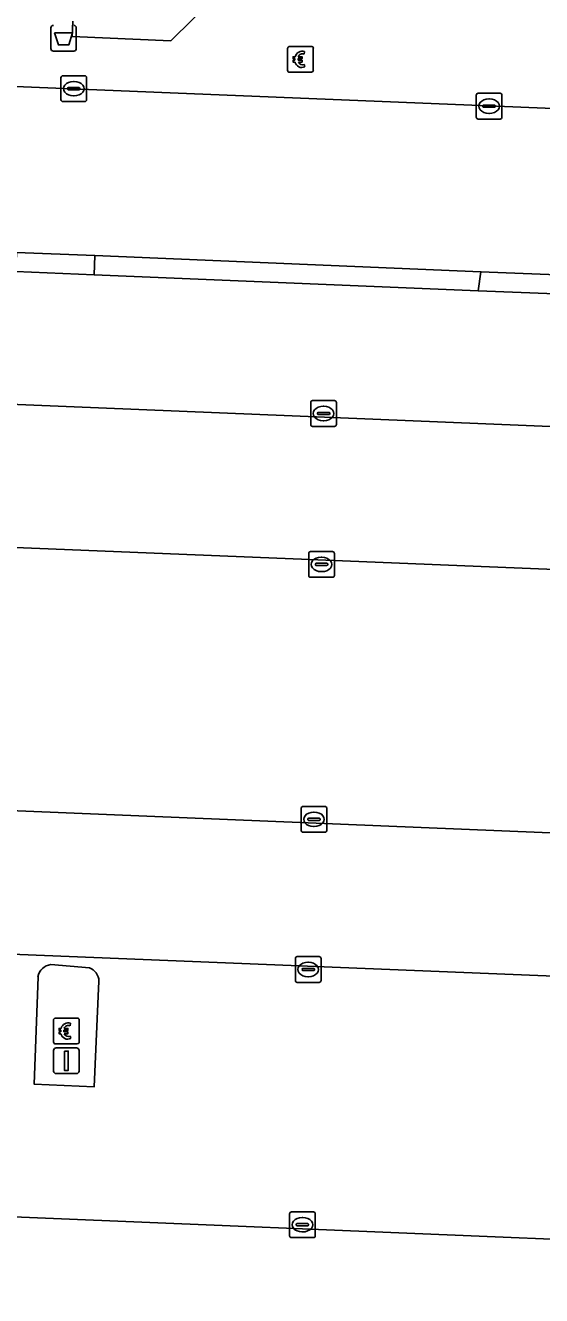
# Model space of a CAD drawing. Extents: x 160888 to 161385, y 386490 to 386908.
# Drawn here: x 161087.87 to 161107.94, y 386790.05 to 386839.4 of the extents above; entities that cross this region are included whole.
import ezdxf

# ---------------------------------------------------------------- set-up
doc = ezdxf.new("R2010")
doc.units = 0
for name, color, linetype in [('IMGEO_Afvalbak', 7, 'Continuous'), ('IMGEO_Betaalautomaat', 7, 'Continuous'), ('IMGEO_Groenvoorziening', 7, 'Continuous'), ('IMGEO_Haag', 7, 'Continuous'), ('IMGEO_Kolk', 7, 'Continuous'), ('IMGEO_Lichtmast', 7, 'Continuous'), ('IMGEO_Pand', 7, 'Continuous'), ('IMGEO_Parkeervlak_open', 7, 'Continuous'), ('IMGEO_Rijbaan_lokaal_open', 7, 'Continuous'), ('IMGEO_Verkeerseiland_open', 7, 'Continuous'), ('IMGEO_Voetgangersgebied_open', 7, 'Continuous')]:
    doc.layers.add(name, color=color, linetype=linetype)

msp = doc.modelspace()

# ---------------------------------------------------------------- linework, layer by layer
at = {"layer": 'IMGEO_Afvalbak'}
for p, q in [((161088.86, 386838.496), (161088.86, 386839.296)), ((161088.86, 386839.296), (161088.86, 386838.496)), ((161089.85, 386839.296), (161089.85, 386838.496)), ((161089.85, 386838.496), (161089.85, 386839.296)), ((161089.75, 386838.396), (161088.96, 386838.396)), ((161088.96, 386838.396), (161089.75, 386838.396))]:
    msp.add_line(p, q, dxfattribs=at)
msp.add_lwpolyline([(161089.003, 386839.11), (161089.707, 386839.11), (161089.558, 386838.64), (161089.152, 386838.64), (161089.003, 386839.11)], dxfattribs=at)
for centre, start, end in [((161088.96, 386839.296), 90, 180), ((161088.96, 386839.296), 90, 180), ((161089.75, 386839.296), 0, 90), ((161089.75, 386839.296), 360, 90), ((161088.96, 386838.496), 180, 270), ((161088.96, 386838.496), 180, 270), ((161089.75, 386838.496), 270, 0), ((161089.75, 386838.496), 270, 0)]:
    msp.add_arc(centre, 0.1, start, end, dxfattribs=at)
at = {"layer": 'IMGEO_Betaalautomaat'}
for p, q in [((161098.068, 386837.653), (161098.068, 386838.494)), ((161098.068, 386838.494), (161098.068, 386837.653)), ((161098.143, 386838.577), (161098.984, 386838.577)), ((161098.984, 386838.577), (161098.143, 386838.577)), ((161098.73, 386838.382), (161098.713, 386838.282)), ((161099.067, 386838.503), (161099.067, 386837.662)), ((161099.067, 386837.662), (161099.067, 386838.503)), ((161098.351, 386838.041), (161098.351, 386838.109)), ((161098.472, 386838.109), (161098.472, 386838.041)), ((161098.717, 386837.876), (161098.739, 386837.789)), ((161098.993, 386837.578), (161098.152, 386837.578)), ((161098.152, 386837.578), (161098.993, 386837.578)), ((161088.965, 386799.905), (161088.965, 386800.746)), ((161088.965, 386800.746), (161088.965, 386799.905)), ((161089.04, 386800.829), (161089.881, 386800.829)), ((161089.881, 386800.829), (161089.04, 386800.829)), ((161089.964, 386800.755), (161089.964, 386799.914)), ((161089.964, 386799.914), (161089.964, 386800.755)), ((161089.248, 386800.293), (161089.248, 386800.361)), ((161089.369, 386800.361), (161089.369, 386800.293)), ((161089.627, 386800.634), (161089.61, 386800.534)), ((161089.89, 386799.83), (161089.049, 386799.83)), ((161089.049, 386799.83), (161089.89, 386799.83)), ((161089.614, 386800.128), (161089.636, 386800.041))]:
    msp.add_line(p, q, dxfattribs=at)
for points in [[(161098.351, 386838.109), (161098.282, 386838.109), (161098.282, 386838.178), (161098.361, 386838.178)], [(161098.483, 386838.178), (161098.63, 386838.178), (161098.63, 386838.109), (161098.472, 386838.109)], [(161098.356, 386837.972), (161098.282, 386837.972), (161098.282, 386838.041), (161098.351, 386838.041)], [(161098.472, 386838.041), (161098.63, 386838.041), (161098.63, 386837.972), (161098.486, 386837.972)], [(161089.248, 386800.361), (161089.179, 386800.361), (161089.179, 386800.43), (161089.258, 386800.43)], [(161089.253, 386800.224), (161089.179, 386800.224), (161089.179, 386800.293), (161089.248, 386800.293)], [(161089.38, 386800.43), (161089.527, 386800.43), (161089.527, 386800.361), (161089.369, 386800.361)], [(161089.369, 386800.293), (161089.527, 386800.293), (161089.527, 386800.224), (161089.383, 386800.224)]]:
    msp.add_lwpolyline(points, dxfattribs=at)
for centre, radius, start, end in [((161098.146, 386838.5), 0.0779, 92.4484, 184.2845), ((161098.146, 386838.5), 0.0779, 92.4484, 184.2845), ((161098.644, 386838.102), 0.293, 73.014, 165.0139), ((161098.65, 386838.115), 0.179, 69.3236, 159.5683), ((161098.99, 386838.5), 0.0779, 2.4484, 94.2845), ((161098.99, 386838.5), 0.0779, 2.4484, 94.2845), ((161098.146, 386837.656), 0.0779, 182.4484, 274.2845), ((161098.146, 386837.656), 0.0779, 182.4484, 274.2845), ((161098.617, 386838.027), 0.267, 191.8096, 297.0389), ((161098.65, 386838.042), 0.179, 202.7625, 291.8693), ((161098.99, 386837.656), 0.0779, 272.4484, 4.2845), ((161098.99, 386837.656), 0.0779, 272.4484, 4.2845), ((161089.043, 386800.752), 0.0779, 92.4484, 184.2845), ((161089.043, 386800.752), 0.0779, 92.4484, 184.2845), ((161089.541, 386800.354), 0.293, 73.014, 165.0139), ((161089.887, 386800.752), 0.0779, 2.4484, 94.2845), ((161089.887, 386800.752), 0.0779, 2.4484, 94.2845), ((161089.514, 386800.279), 0.267, 191.8096, 297.0389), ((161089.547, 386800.367), 0.179, 69.3236, 159.5683), ((161089.547, 386800.294), 0.179, 202.7625, 291.8693), ((161089.043, 386799.908), 0.0779, 182.4484, 274.2845), ((161089.043, 386799.908), 0.0779, 182.4484, 274.2845), ((161089.887, 386799.908), 0.0779, 272.4484, 4.2845), ((161089.887, 386799.908), 0.0779, 272.4484, 4.2845)]:
    msp.add_arc(centre, radius, start, end, dxfattribs=at)
at = {"layer": 'IMGEO_Groenvoorziening'}
msp.add_lwpolyline([(161105.481, 386829.089), (161105.586, 386829.825), (161090.573, 386830.451), (161090.55, 386829.71)], close=True, dxfattribs=at)
at = {"layer": 'IMGEO_Haag'}
msp.add_lwpolyline([(161105.481, 386829.089), (161105.586, 386829.825), (161090.573, 386830.451), (161090.55, 386829.71)], close=True, dxfattribs=at)
at = {"layer": 'IMGEO_Kolk'}
for p, q in [((161089.25, 386836.512), (161089.25, 386837.364)), ((161089.325, 386837.438), (161090.177, 386837.438)), ((161089.738, 386837.218), (161089.763, 386837.218)), ((161090.251, 386837.364), (161090.251, 386836.512)), ((161089.509, 386836.932), (161089.509, 386836.944)), ((161089.947, 386836.895), (161089.549, 386836.895)), ((161089.552, 386836.981), (161089.95, 386836.981)), ((161089.993, 386836.944), (161089.993, 386836.932)), ((161105.402, 386835.833), (161105.402, 386836.685)), ((161105.477, 386836.759), (161106.329, 386836.759)), ((161106.403, 386836.685), (161106.403, 386835.833)), ((161090.177, 386836.438), (161089.325, 386836.438)), ((161089.761, 386836.658), (161089.736, 386836.658)), ((161105.661, 386836.253), (161105.661, 386836.265)), ((161106.099, 386836.216), (161105.701, 386836.216)), ((161105.704, 386836.302), (161106.102, 386836.302)), ((161105.89, 386836.539), (161105.915, 386836.539)), ((161106.145, 386836.265), (161106.145, 386836.253)), ((161106.329, 386835.759), (161105.477, 386835.759)), ((161105.913, 386835.979), (161105.888, 386835.979)), ((161098.966, 386823.893), (161098.966, 386824.745)), ((161099.041, 386824.819), (161099.893, 386824.819)), ((161099.268, 386824.362), (161099.666, 386824.362)), ((161099.454, 386824.599), (161099.479, 386824.599)), ((161099.967, 386824.745), (161099.967, 386823.893)), ((161099.225, 386824.313), (161099.225, 386824.325)), ((161099.663, 386824.276), (161099.265, 386824.276)), ((161099.477, 386824.039), (161099.452, 386824.039)), ((161099.709, 386824.325), (161099.709, 386824.313)), ((161099.893, 386823.819), (161099.041, 386823.819)), ((161098.962, 386818.955), (161099.814, 386818.955)), ((161098.887, 386818.029), (161098.887, 386818.881)), ((161099.146, 386818.449), (161099.146, 386818.461)), ((161099.584, 386818.412), (161099.186, 386818.412)), ((161099.189, 386818.498), (161099.587, 386818.498)), ((161099.375, 386818.735), (161099.4, 386818.735)), ((161099.63, 386818.461), (161099.63, 386818.449)), ((161099.888, 386818.881), (161099.888, 386818.029)), ((161099.814, 386817.955), (161098.962, 386817.955)), ((161099.398, 386818.175), (161099.373, 386818.175)), ((161098.667, 386809.053), (161099.519, 386809.053)), ((161098.592, 386808.127), (161098.592, 386808.979)), ((161098.851, 386808.547), (161098.851, 386808.559)), ((161098.894, 386808.596), (161099.292, 386808.596)), ((161099.08, 386808.833), (161099.105, 386808.833)), ((161099.335, 386808.559), (161099.335, 386808.547)), ((161099.593, 386808.979), (161099.593, 386808.127)), ((161099.519, 386808.053), (161098.667, 386808.053)), ((161099.289, 386808.51), (161098.891, 386808.51)), ((161099.103, 386808.273), (161099.078, 386808.273)), ((161098.37, 386802.292), (161098.37, 386803.144)), ((161098.445, 386803.218), (161099.297, 386803.218)), ((161099.371, 386803.144), (161099.371, 386802.292)), ((161098.629, 386802.712), (161098.629, 386802.724)), ((161099.067, 386802.675), (161098.669, 386802.675)), ((161098.672, 386802.761), (161099.07, 386802.761)), ((161098.858, 386802.998), (161098.883, 386802.998)), ((161099.113, 386802.724), (161099.113, 386802.712)), ((161099.297, 386802.218), (161098.445, 386802.218)), ((161098.881, 386802.438), (161098.856, 386802.438)), ((161098.216, 386793.303), (161099.068, 386793.303)), ((161098.141, 386792.377), (161098.141, 386793.229)), ((161098.4, 386792.797), (161098.4, 386792.809)), ((161098.838, 386792.76), (161098.44, 386792.76)), ((161098.443, 386792.846), (161098.841, 386792.846)), ((161098.629, 386793.083), (161098.654, 386793.083)), ((161098.884, 386792.809), (161098.884, 386792.797)), ((161099.142, 386793.229), (161099.142, 386792.377)), ((161099.068, 386792.303), (161098.216, 386792.303)), ((161098.652, 386792.523), (161098.627, 386792.523))]:
    msp.add_line(p, q, dxfattribs=at)
for points in [[(161089.25, 386836.512), (161089.25, 386837.364)], [(161089.325, 386837.438), (161090.177, 386837.438)], [(161090.251, 386837.364), (161090.251, 386836.512)], [(161105.402, 386835.833), (161105.402, 386836.685)], [(161105.477, 386836.759), (161106.329, 386836.759)], [(161106.403, 386836.685), (161106.403, 386835.833)], [(161090.177, 386836.438), (161089.325, 386836.438)], [(161106.329, 386835.759), (161105.477, 386835.759)], [(161098.966, 386823.893), (161098.966, 386824.745)], [(161099.041, 386824.819), (161099.893, 386824.819)], [(161099.967, 386824.745), (161099.967, 386823.893)], [(161099.893, 386823.819), (161099.041, 386823.819)], [(161098.962, 386818.955), (161099.814, 386818.955)], [(161098.887, 386818.029), (161098.887, 386818.881)], [(161099.888, 386818.881), (161099.888, 386818.029)], [(161099.814, 386817.955), (161098.962, 386817.955)], [(161098.667, 386809.053), (161099.519, 386809.053)], [(161098.592, 386808.127), (161098.592, 386808.979)], [(161099.593, 386808.979), (161099.593, 386808.127)], [(161099.519, 386808.053), (161098.667, 386808.053)], [(161098.37, 386802.292), (161098.37, 386803.144)], [(161098.445, 386803.218), (161099.297, 386803.218)], [(161099.371, 386803.144), (161099.371, 386802.292)], [(161099.297, 386802.218), (161098.445, 386802.218)], [(161098.216, 386793.303), (161099.068, 386793.303)], [(161098.141, 386792.377), (161098.141, 386793.229)], [(161099.142, 386793.229), (161099.142, 386792.377)], [(161099.068, 386792.303), (161098.216, 386792.303)]]:
    msp.add_lwpolyline(points, dxfattribs=at)
for centre, radius, start, end in [((161089.327, 386837.362), 0.0765, 91.552, 178.448), ((161089.327, 386837.362), 0.0765, 91.552, 178.448), ((161090.175, 386837.362), 0.0765, 1.552, 88.448), ((161090.175, 386837.362), 0.0765, 1.552, 88.448), ((161089.549, 386836.941), 0.0403, 85.8775, 175.7526), ((161089.546, 386836.931), 0.0366, 178.938, 274.7102), ((161089.95, 386836.938), 0.043, 264.8664, 352.4533), ((161089.954, 386836.943), 0.0386, 1.7309, 96.639), ((161105.479, 386836.683), 0.0765, 91.552, 178.448), ((161105.479, 386836.683), 0.0765, 91.552, 178.448), ((161106.327, 386836.683), 0.0765, 1.552, 88.448), ((161106.327, 386836.683), 0.0765, 1.552, 88.448), ((161089.327, 386836.514), 0.0765, 181.552, 268.448), ((161089.327, 386836.514), 0.0765, 181.552, 268.448), ((161090.175, 386836.514), 0.0765, 271.552, 358.448), ((161090.175, 386836.514), 0.0765, 271.552, 358.448), ((161105.701, 386836.262), 0.0403, 85.8775, 175.7526), ((161105.698, 386836.252), 0.0366, 178.938, 274.7102), ((161106.102, 386836.259), 0.043, 264.8664, 352.4533), ((161106.106, 386836.264), 0.0386, 1.7309, 96.639), ((161105.479, 386835.835), 0.0765, 181.552, 268.448), ((161105.479, 386835.835), 0.0765, 181.552, 268.448), ((161106.327, 386835.835), 0.0765, 271.552, 358.448), ((161106.327, 386835.835), 0.0765, 271.552, 358.448), ((161099.043, 386824.743), 0.0765, 91.552, 178.448), ((161099.043, 386824.743), 0.0765, 91.552, 178.448), ((161099.265, 386824.322), 0.0403, 85.8775, 175.7526), ((161099.67, 386824.324), 0.0386, 1.7309, 96.639), ((161099.891, 386824.743), 0.0765, 1.552, 88.448), ((161099.891, 386824.743), 0.0765, 1.552, 88.448), ((161099.043, 386823.895), 0.0765, 181.552, 268.448), ((161099.043, 386823.895), 0.0765, 181.552, 268.448), ((161099.262, 386824.312), 0.0366, 178.938, 274.7102), ((161099.666, 386824.319), 0.043, 264.8664, 352.4533), ((161099.891, 386823.895), 0.0765, 271.552, 358.448), ((161099.891, 386823.895), 0.0765, 271.552, 358.448), ((161098.964, 386818.879), 0.0765, 91.552, 178.448), ((161098.964, 386818.879), 0.0765, 91.552, 178.448), ((161099.812, 386818.879), 0.0765, 1.552, 88.448), ((161099.812, 386818.879), 0.0765, 1.552, 88.448), ((161099.186, 386818.458), 0.0403, 85.8775, 175.7526), ((161099.183, 386818.448), 0.0366, 178.938, 274.7102), ((161099.587, 386818.455), 0.043, 264.8664, 352.4533), ((161099.591, 386818.46), 0.0386, 1.7309, 96.639), ((161098.964, 386818.031), 0.0765, 181.552, 268.448), ((161098.964, 386818.031), 0.0765, 181.552, 268.448), ((161099.812, 386818.031), 0.0765, 271.552, 358.448), ((161099.812, 386818.031), 0.0765, 271.552, 358.448), ((161098.669, 386808.977), 0.0765, 91.552, 178.448), ((161098.669, 386808.977), 0.0765, 91.552, 178.448), ((161099.517, 386808.977), 0.0765, 1.552, 88.448), ((161099.517, 386808.977), 0.0765, 1.552, 88.448), ((161098.891, 386808.556), 0.0403, 85.8775, 175.7526), ((161098.888, 386808.546), 0.0366, 178.938, 274.7102), ((161099.292, 386808.553), 0.043, 264.8664, 352.4533), ((161099.296, 386808.558), 0.0386, 1.7309, 96.639), ((161098.669, 386808.129), 0.0765, 181.552, 268.448), ((161098.669, 386808.129), 0.0765, 181.552, 268.448), ((161099.517, 386808.129), 0.0765, 271.552, 358.448), ((161099.517, 386808.129), 0.0765, 271.552, 358.448), ((161098.447, 386803.142), 0.0765, 91.552, 178.448), ((161098.447, 386803.142), 0.0765, 91.552, 178.448), ((161099.295, 386803.142), 0.0765, 1.552, 88.448), ((161099.295, 386803.142), 0.0765, 1.552, 88.448), ((161098.669, 386802.721), 0.0403, 85.8775, 175.7526), ((161098.666, 386802.711), 0.0366, 178.938, 274.7102), ((161099.07, 386802.718), 0.043, 264.8664, 352.4533), ((161099.074, 386802.723), 0.0386, 1.7309, 96.639), ((161098.447, 386802.294), 0.0765, 181.552, 268.448), ((161098.447, 386802.294), 0.0765, 181.552, 268.448), ((161099.295, 386802.294), 0.0765, 271.552, 358.448), ((161099.295, 386802.294), 0.0765, 271.552, 358.448), ((161098.218, 386793.227), 0.0765, 91.552, 178.448), ((161098.218, 386793.227), 0.0765, 91.552, 178.448), ((161099.066, 386793.227), 0.0765, 1.552, 88.448), ((161099.066, 386793.227), 0.0765, 1.552, 88.448), ((161098.44, 386792.806), 0.0403, 85.8775, 175.7526), ((161098.437, 386792.796), 0.0366, 178.938, 274.7102), ((161098.841, 386792.803), 0.043, 264.8664, 352.4533), ((161098.845, 386792.808), 0.0386, 1.7309, 96.639), ((161098.218, 386792.379), 0.0765, 181.552, 268.448), ((161098.218, 386792.379), 0.0765, 181.552, 268.448), ((161099.066, 386792.379), 0.0765, 271.552, 358.448), ((161099.066, 386792.379), 0.0765, 271.552, 358.448)]:
    msp.add_arc(centre, radius, start, end, dxfattribs=at)
for centre, major_axis, ratio, start_param, end_param in [((161089.737, 386836.938), (-0.387, 0.002), 0.722429, 4.712389, 7.853982), ((161089.762, 386836.938), (-0.39, 0.002), 0.717154, 1.570796, 4.712389), ((161105.889, 386836.259), (-0.387, 0.002), 0.722429, 4.712389, 7.853982), ((161105.914, 386836.259), (-0.39, 0.002), 0.717154, 1.570796, 4.712389), ((161099.453, 386824.319), (-0.387, 0.002), 0.722429, 4.712389, 7.853982), ((161099.478, 386824.319), (-0.39, 0.002), 0.717154, 1.570796, 4.712389), ((161099.374, 386818.455), (-0.387, 0.002), 0.722429, 4.712389, 7.853982), ((161099.399, 386818.455), (-0.39, 0.002), 0.717154, 1.570796, 4.712389), ((161099.079, 386808.553), (-0.387, 0.002), 0.722429, 4.712389, 7.853982), ((161099.104, 386808.553), (-0.39, 0.002), 0.717154, 1.570796, 4.712389), ((161098.857, 386802.718), (-0.387, 0.002), 0.722429, 4.712389, 7.853982), ((161098.882, 386802.718), (-0.39, 0.002), 0.717154, 1.570796, 4.712389), ((161098.628, 386792.803), (-0.387, 0.002), 0.722429, 4.712389, 7.853982), ((161098.653, 386792.803), (-0.39, 0.002), 0.717154, 1.570796, 4.712389)]:
    msp.add_ellipse(centre, major_axis=major_axis, ratio=ratio, start_param=start_param, end_param=end_param, dxfattribs=at)
at = {"layer": 'IMGEO_Lichtmast'}
for p, q in [((161089.068, 386799.674), (161089.858, 386799.674)), ((161089.858, 386799.674), (161089.068, 386799.674)), ((161088.968, 386798.774), (161088.968, 386799.574)), ((161088.968, 386799.574), (161088.968, 386798.774)), ((161089.958, 386799.574), (161089.958, 386798.774)), ((161089.958, 386798.774), (161089.958, 386799.574)), ((161089.858, 386798.674), (161089.068, 386798.674)), ((161089.068, 386798.674), (161089.858, 386798.674))]:
    msp.add_line(p, q, dxfattribs=at)
msp.add_lwpolyline([(161089.388, 386799.549), (161089.538, 386799.549), (161089.538, 386798.799), (161089.388, 386798.799), (161089.388, 386799.549)], dxfattribs=at)
for centre, start, end in [((161089.068, 386799.574), 90, 180), ((161089.068, 386799.574), 90, 180), ((161089.858, 386799.574), 0, 90), ((161089.858, 386799.574), 360, 90), ((161089.068, 386798.774), 180, 270), ((161089.068, 386798.774), 180, 270), ((161089.858, 386798.774), 270, 0), ((161089.858, 386798.774), 270, 0)]:
    msp.add_arc(centre, 0.1, start, end, dxfattribs=at)
at = {"layer": 'IMGEO_Pand'}
msp.add_lwpolyline([(161089.715, 386839.558), (161089.69, 386838.959), (161093.53, 386838.801), (161095.255, 386840.499)], dxfattribs=at)
at = {"layer": 'IMGEO_Parkeervlak_open'}
for points in [[(161108.48, 386828.965), (161105.481, 386829.089), (161090.55, 386829.71), (161087.495, 386829.836), (161072.529, 386830.458), (161069.385, 386830.589), (161054.357, 386831.213)], [(161053.823, 386830.733), (161053.666, 386826.071), (161123.659, 386823.176)], [(161123.406, 386817.654), (161053.442, 386820.496), (161053.043, 386810.307), (161123.033, 386807.419)], [(161122.823, 386801.876), (161052.802, 386804.71), (161052.404, 386794.558), (161122.374, 386791.66)], [(161088.863, 386802.908), (161090.36, 386802.783)], [(161090.728, 386802.27), (161090.55, 386798.162), (161088.213, 386798.261), (161088.361, 386802.437)]]:
    msp.add_lwpolyline(points, dxfattribs=at)
for centre, radius, start, end in [((161088.913, 386802.351), 0.559, 95.1773, 171.173), ((161090.173, 386802.26), 0.555, 0.9877, 70.3198)]:
    msp.add_arc(centre, radius, start, end, dxfattribs=at)
at = {"layer": 'IMGEO_Rijbaan_lokaal_open'}
for points in [[(161126.796, 386835.411), (161054.161, 386838.379), (161053.907, 386831.98), (161069.399, 386831.334), (161072.597, 386831.2), (161087.527, 386830.578), (161090.573, 386830.451), (161105.586, 386829.825), (161108.546, 386829.702), (161123.522, 386829.077)], [(161125.794, 386823.071), (161123.659, 386823.176), (161053.666, 386826.071), (161053.442, 386820.496), (161123.406, 386817.654), (161123.779, 386817.637), (161124.891, 386817.585)], [(161124.492, 386807.353), (161123.35, 386807.405), (161123.033, 386807.419), (161053.043, 386810.307), (161052.802, 386804.71), (161122.823, 386801.876), (161123.182, 386801.862), (161124.207, 386801.823)], [(161124.147, 386791.554), (161122.714, 386791.639), (161122.374, 386791.66), (161052.404, 386794.558), (161052.192, 386789.019), (161122.158, 386786.123), (161122.488, 386786.11), (161123.82, 386786.056)]]:
    msp.add_lwpolyline(points, dxfattribs=at)
at = {"layer": 'IMGEO_Verkeerseiland_open'}
for points in [[(161087.527, 386830.578), (161087.495, 386829.836), (161090.55, 386829.71), (161090.573, 386830.451)], [(161105.481, 386829.089), (161108.48, 386828.965), (161108.546, 386829.702), (161105.586, 386829.825)]]:
    msp.add_lwpolyline(points, close=True, dxfattribs=at)
for points in [[(161090.36, 386802.783), (161088.863, 386802.908)], [(161088.361, 386802.437), (161088.213, 386798.261), (161090.55, 386798.162), (161090.728, 386802.27)]]:
    msp.add_lwpolyline(points, dxfattribs=at)
for centre, radius, start, end in [((161088.913, 386802.351), 0.559, 95.1773, 171.173), ((161090.173, 386802.26), 0.555, 0.9877, 70.3198)]:
    msp.add_arc(centre, radius, start, end, dxfattribs=at)
at = {"layer": 'IMGEO_Voetgangersgebied_open'}
for points in [[(161095.255, 386840.499), (161093.53, 386838.801), (161089.69, 386838.959), (161089.715, 386839.558)], [(161043.806, 386838.784), (161054.161, 386838.379), (161126.796, 386835.411)]]:
    msp.add_lwpolyline(points, dxfattribs=at)

doc.saveas('drawing.dxf')
